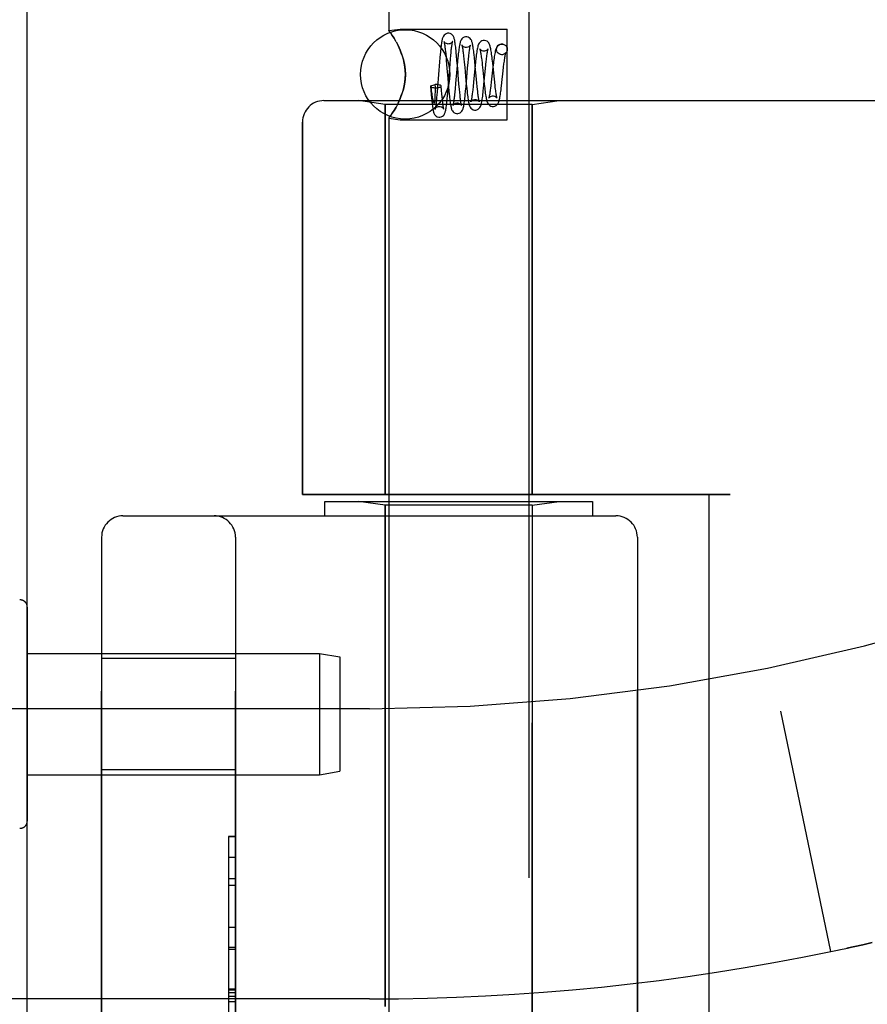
# Model space of a CAD drawing. Header units: inches. Extents: x 0 to 230, y 0 to 149.
# Tile 278 of 285: x 120.95 to 122.14, y 104.06 to 105.44. Entities that reach past the tile are written whole.
import ezdxf

# ---------------------------------------------------------------- set-up
doc = ezdxf.new("R2010")
doc.units = ezdxf.units.IN
doc.header["$LTSCALE"] = 12.648283
doc.header["$MEASUREMENT"] = 0
doc.linetypes.add('HIDDEN', pattern=[0.2, 0.1, -0.1])
doc.layers.get('0').update_dxf_attribs({"linetype": 'CONTINUOUS'})
doc.layers.add('LEFTHAND_DOOR_ASSEMBLY', color=7, linetype='CONTINUOUS')
doc.layers.add('RIGHTHAND_DOOR_ASSEMBLY', color=7, linetype='CONTINUOUS')

msp = doc.modelspace()

# ---------------------------------------------------------------- linework, layer by layer
at = {"color": 3, "linetype": 'Continuous'}
msp.add_line((120.9653, 36.9519), (120.9653, 108.7439), dxfattribs=at)
at = {"layer": 'LEFTHAND_DOOR_ASSEMBLY', "color": 8, "linetype": 'HIDDEN'}
for p, q in [((121.3805, 105.3242), (123.4443, 105.3242)), ((121.4663, 105.3189), (121.4288, 105.3242)), ((121.4663, 105.3189), (121.4663, 104.7729)), ((121.6723, 105.3189), (121.4663, 105.3189)), ((121.6723, 105.3189), (121.7098, 105.3242)), ((121.6723, 105.3189), (121.6723, 104.7729)), ((121.3505, 105.2942), (121.3505, 104.7729)), ((121.9493, 104.7729), (121.3505, 104.7729)), ((121.9193, 104.7729), (121.9193, 103.1729)), ((121.3818, 104.7429), (121.3818, 104.7629)), ((121.3818, 104.7629), (121.7567, 104.7629)), ((121.4663, 104.7577), (121.4288, 104.7629)), ((121.4663, 104.0559), (121.4663, 104.7577)), ((121.6723, 104.7577), (121.4663, 104.7577)), ((121.6723, 104.7577), (121.7098, 104.7629)), ((121.6723, 103.1882), (121.6723, 104.7577)), ((121.7568, 104.7429), (121.7568, 104.7629)), ((121.0993, 104.7429), (121.7893, 104.7429)), ((121.0693, 104.7129), (121.0693, 103.2329)), ((121.2568, 103.2329), (121.2568, 104.7129)), ((121.8193, 104.7129), (121.8193, 103.2329)), ((121.2568, 104.5434), (121.0693, 104.5434)), ((121.4443, 104.4729), (120.0263, 104.4729)), ((122.0902, 104.133), (122.0204, 104.4696)), ((121.2568, 104.3874), (121.0693, 104.3874)), ((121.2468, 104.2939), (121.2468, 103.652)), ((121.2468, 104.2939), (121.2568, 104.2939)), ((121.2568, 104.2937), (121.2468, 104.2937)), ((121.2468, 104.2355), (121.2568, 104.2355)), ((121.2568, 104.2253), (121.2468, 104.2253)), ((121.2568, 104.1666), (121.2468, 104.1666)), ((121.2468, 104.1363), (121.2568, 104.1363)), ((122.0902, 104.133), (122.1018, 104.1354)), ((121.2468, 104.0797), (121.2568, 104.0797)), ((121.2468, 104.0796), (121.2568, 104.0796)), ((121.2568, 104.0793), (121.2468, 104.0793)), ((121.4443, 104.0667), (120.4767, 104.0667))]:
    msp.add_line(p, q, dxfattribs=at)
for points in [[(122.1125, 104.1377), (122.1236, 104.1401), (122.1348, 104.1426), (122.1481, 104.1455)], [(122.1014, 104.1353), (122.1134, 104.1378), (122.125, 104.1404), (122.1366, 104.1429)]]:
    msp.add_lwpolyline(points, dxfattribs=at)
for centre, radius, start, end in [((121.3805, 105.2942), 0.03, 90, 180), ((121.4443, 107.2481), 2.7751, 270, 316.1116), ((121.0993, 104.7129), 0.03, 90, 180), ((121.2268, 104.7129), 0.03, 0, 90), ((121.7893, 104.7129), 0.03, 0, 90), ((121.4443, 107.2481), 3.1814, 270, 281.7157)]:
    msp.add_arc(centre, radius, start, end, dxfattribs=at)
at = {"layer": 'RIGHTHAND_DOOR_ASSEMBLY', "color": 8, "linetype": 'HIDDEN'}
for p, q in [((121.4713, 105.5009), (121.4713, 105.4224)), ((121.6673, 105.5009), (121.6673, 102.6529)), ((121.4713, 105.4224), (121.4873, 105.4244)), ((121.4716, 105.422), (121.4713, 105.4224)), ((121.4873, 105.4244), (121.6373, 105.4244)), ((121.6373, 105.2974), (121.6373, 105.4244)), ((121.4873, 105.3949), (121.4844, 105.4012)), ((121.6312, 105.4033), (121.6297, 105.4034)), ((121.6298, 105.4034), (121.6312, 105.4033)), ((121.5506, 105.3936), (121.551, 105.3896)), ((121.551, 105.3896), (121.5515, 105.3852)), ((121.5515, 105.3852), (121.5519, 105.3804)), ((121.5578, 105.3829), (121.5582, 105.3874)), ((121.5663, 105.3864), (121.5658, 105.3917)), ((121.5668, 105.3809), (121.5663, 105.3864)), ((121.5761, 105.3865), (121.5765, 105.3825)), ((121.5913, 105.384), (121.5908, 105.3889)), ((121.6296, 105.3885), (121.6284, 105.3886)), ((121.6298, 105.3884), (121.6284, 105.3886)), ((121.5424, 105.3786), (121.5396, 105.3428)), ((121.5429, 105.384), (121.5424, 105.3786)), ((121.5519, 105.3804), (121.5528, 105.3697)), ((121.5544, 105.3413), (121.5571, 105.3755)), ((121.5571, 105.3755), (121.5578, 105.3829)), ((121.5671, 105.3734), (121.5649, 105.3482)), ((121.5678, 105.3693), (121.5668, 105.3809)), ((121.5676, 105.3791), (121.5671, 105.3734)), ((121.5765, 105.3825), (121.5769, 105.3782)), ((121.5769, 105.3782), (121.5776, 105.3711)), ((121.5817, 105.3697), (121.5824, 105.3774)), ((121.5824, 105.3774), (121.5829, 105.3821)), ((121.5922, 105.3732), (121.59, 105.3505)), ((121.5918, 105.3787), (121.5913, 105.384)), ((121.5929, 105.3675), (121.5918, 105.3787)), ((121.5928, 105.3783), (121.5922, 105.3732)), ((121.6021, 105.3744), (121.603, 105.3666)), ((121.6068, 105.3692), (121.6073, 105.3744)), ((121.6168, 105.3767), (121.6162, 105.3822)), ((121.6178, 105.3676), (121.6168, 105.3767)), ((121.5528, 105.3697), (121.554, 105.355)), ((121.5776, 105.3711), (121.5788, 105.358)), ((121.5788, 105.358), (121.5798, 105.347)), ((121.5795, 105.3437), (121.5817, 105.3697)), ((121.5937, 105.359), (121.5929, 105.3675)), ((121.5946, 105.3486), (121.5937, 105.359)), ((121.603, 105.3666), (121.6044, 105.3526)), ((121.6046, 105.3467), (121.6068, 105.3692)), ((121.6172, 105.3711), (121.6148, 105.35)), ((121.6187, 105.3585), (121.6178, 105.3676)), ((121.6196, 105.3499), (121.6187, 105.3585)), ((121.6297, 105.3496), (121.6315, 105.3659)), ((121.6315, 105.3659), (121.6321, 105.3709)), ((121.5298, 105.3443), (121.5303, 105.3385)), ((121.5301, 105.3451), (121.5304, 105.3424)), ((121.5366, 105.343), (121.5365, 105.3467)), ((121.5373, 105.3467), (121.5365, 105.3467)), ((121.5452, 105.3382), (121.5447, 105.3445)), ((121.554, 105.355), (121.555, 105.3433)), ((121.5649, 105.3482), (121.5643, 105.3409)), ((121.5703, 105.34), (121.5696, 105.3472)), ((121.5789, 105.338), (121.5795, 105.3437)), ((121.5798, 105.347), (121.5804, 105.3416)), ((121.5893, 105.3437), (121.5889, 105.3396)), ((121.59, 105.3505), (121.5893, 105.3437)), ((121.5951, 105.3439), (121.5946, 105.3486)), ((121.5955, 105.3396), (121.5951, 105.3439)), ((121.6044, 105.3526), (121.605, 105.347)), ((121.605, 105.347), (121.6056, 105.3417)), ((121.6148, 105.35), (121.6143, 105.3454)), ((121.6202, 105.3448), (121.6196, 105.3499)), ((121.5303, 105.3385), (121.5307, 105.3329)), ((121.5304, 105.3424), (121.5307, 105.34)), ((121.5307, 105.34), (121.5309, 105.3378)), ((121.5307, 105.3329), (121.5312, 105.3277)), ((121.5309, 105.3378), (121.5312, 105.3359)), ((121.5312, 105.3359), (121.5314, 105.3341)), ((121.5314, 105.3341), (121.5316, 105.3326)), ((121.5316, 105.3326), (121.5318, 105.3312)), ((121.5364, 105.3294), (121.5365, 105.3303)), ((121.5365, 105.3339), (121.5366, 105.3354)), ((121.5365, 105.3326), (121.5365, 105.3339)), ((121.5365, 105.3314), (121.5365, 105.3326)), ((121.5365, 105.3303), (121.5365, 105.3314)), ((121.5366, 105.3397), (121.5366, 105.343)), ((121.5366, 105.337), (121.5366, 105.3397)), ((121.5366, 105.3354), (121.5366, 105.337)), ((121.5387, 105.3322), (121.5383, 105.3284)), ((121.539, 105.3362), (121.5387, 105.3322)), ((121.5396, 105.3428), (121.539, 105.3362)), ((121.5456, 105.3336), (121.5452, 105.3382)), ((121.546, 105.3294), (121.5456, 105.3336)), ((121.5539, 105.3356), (121.5544, 105.3413)), ((121.555, 105.3433), (121.5555, 105.3378)), ((121.5555, 105.3378), (121.556, 105.3327)), ((121.5643, 105.3409), (121.5638, 105.3364)), ((121.5707, 105.3357), (121.5703, 105.34)), ((121.5711, 105.3317), (121.5707, 105.3357)), ((121.5804, 105.3416), (121.5809, 105.3364)), ((121.3805, 105.3242), (123.4443, 105.3242)), ((121.4663, 105.3189), (121.4288, 105.3242)), ((121.4663, 104.7729), (121.4663, 105.3189)), ((121.6723, 105.3189), (121.4663, 105.3189)), ((121.4844, 105.3207), (121.4873, 105.327)), ((121.5363, 105.3272), (121.5364, 105.3278)), ((121.5363, 105.3266), (121.5363, 105.3272)), ((121.5364, 105.3286), (121.5364, 105.3294)), ((121.5364, 105.3278), (121.5364, 105.3286)), ((121.5464, 105.3256), (121.546, 105.3294)), ((121.6723, 105.3189), (121.7098, 105.3242)), ((121.6723, 104.7729), (121.6723, 105.3189)), ((121.3505, 104.7729), (121.3505, 105.2942)), ((121.4713, 105.2995), (121.4713, 102.6529)), ((121.4713, 105.2995), (121.4873, 105.2974)), ((121.4873, 105.2974), (121.6373, 105.2974)), ((121.3505, 104.7729), (121.9493, 104.7729)), ((121.9193, 104.7729), (121.9193, 103.1729)), ((121.3818, 104.7429), (121.3818, 104.7629)), ((121.3818, 104.7629), (121.7567, 104.7629)), ((121.4663, 104.7577), (121.4288, 104.7629)), ((121.4663, 104.7577), (121.4663, 104.0559)), ((121.6723, 104.7577), (121.4663, 104.7577)), ((121.6723, 104.7577), (121.7098, 104.7629)), ((121.6723, 104.7577), (121.6723, 103.1882)), ((121.7568, 104.7429), (121.7568, 104.7629)), ((121.0993, 104.7429), (121.7893, 104.7429)), ((121.0693, 103.2329), (121.0693, 104.7129)), ((121.2568, 104.7129), (121.2568, 103.2329)), ((121.8193, 103.2329), (121.8193, 104.7129)), ((120.9653, 104.6153), (120.9653, 104.3156)), ((120.9653, 104.5504), (121.3744, 104.5504)), ((121.3744, 104.5504), (121.3744, 104.3804)), ((121.3744, 104.5504), (121.4028, 104.5454)), ((121.4028, 104.5454), (121.4028, 104.3854)), ((121.2568, 104.5434), (121.0693, 104.5434)), ((121.4443, 104.4729), (120.0263, 104.4729)), ((122.0902, 104.133), (122.0204, 104.4696)), ((120.9653, 104.3804), (121.3744, 104.3804)), ((121.2568, 104.3874), (121.0693, 104.3874)), ((121.3744, 104.3804), (121.4028, 104.3854)), ((121.2468, 104.2939), (121.2468, 103.652)), ((121.2568, 104.2939), (121.2468, 104.2939)), ((121.2568, 104.2649), (121.2468, 104.2649)), ((121.2568, 104.1386), (121.2468, 104.1386)), ((122.0902, 104.133), (122.1017, 104.1354)), ((121.2568, 104.0802), (121.2468, 104.0802)), ((121.4443, 104.0667), (120.4767, 104.0667)), ((121.2568, 104.0754), (121.2468, 104.0754)), ((121.2568, 104.07), (121.2468, 104.07)), ((121.2568, 104.0624), (121.2468, 104.0624))]:
    msp.add_line(p, q, dxfattribs=at)
for points in [[(121.4713, 105.4224), (121.4716, 105.422), (121.4725, 105.4207)], [(121.4815, 105.4067), (121.4787, 105.4115), (121.4762, 105.4155), (121.4741, 105.4185), (121.4725, 105.4207)], [(121.4741, 105.4185), (121.4762, 105.4155), (121.4787, 105.4115)], [(121.5547, 105.4184), (121.5537, 105.4184), (121.5518, 105.4179), (121.5501, 105.4169), (121.5488, 105.4158), (121.5479, 105.4146), (121.5473, 105.4135), (121.5469, 105.4125), (121.5466, 105.4116), (121.5463, 105.4106), (121.546, 105.4095), (121.5458, 105.4083), (121.5455, 105.407), (121.5453, 105.4056), (121.545, 105.404), (121.5448, 105.4023), (121.5446, 105.4004), (121.5443, 105.3984), (121.5441, 105.3963), (121.5438, 105.394), (121.5436, 105.3916), (121.5434, 105.3891), (121.5429, 105.384)], [(121.5658, 105.3917), (121.5656, 105.3942), (121.5653, 105.3966), (121.565, 105.3988), (121.5648, 105.4008), (121.5645, 105.4027), (121.5643, 105.4044), (121.564, 105.406), (121.5638, 105.4074), (121.5636, 105.4087), (121.5633, 105.4098), (121.563, 105.4109), (121.5627, 105.4119), (121.5624, 105.4128), (121.5619, 105.4138), (121.5613, 105.4149), (121.5604, 105.416), (121.559, 105.4171), (121.5573, 105.418), (121.5555, 105.4184), (121.5547, 105.4184)], [(121.5797, 105.4134), (121.5787, 105.4134), (121.5768, 105.4129), (121.5751, 105.4119), (121.5737, 105.4107), (121.5728, 105.4095), (121.5722, 105.4084), (121.5718, 105.4074), (121.5714, 105.4063), (121.5711, 105.4052), (121.5708, 105.404), (121.5706, 105.4027), (121.5703, 105.4012), (121.57, 105.3996), (121.5698, 105.3979), (121.5695, 105.396), (121.5692, 105.394), (121.569, 105.3918), (121.5687, 105.3895), (121.5684, 105.387), (121.5682, 105.3845), (121.5676, 105.3791)], [(121.5908, 105.3889), (121.5905, 105.3912), (121.5903, 105.3933), (121.59, 105.3953), (121.5897, 105.3972), (121.5895, 105.399), (121.5892, 105.4006), (121.589, 105.402), (121.5887, 105.4034), (121.5884, 105.4046), (121.5881, 105.4057), (121.5878, 105.4067), (121.5875, 105.4077), (121.587, 105.4088), (121.5863, 105.4099), (121.5853, 105.411), (121.584, 105.4121), (121.5823, 105.413), (121.5805, 105.4134), (121.5797, 105.4134)], [(121.4815, 105.4067), (121.4844, 105.4012), (121.4873, 105.3949)], [(121.5486, 105.4071), (121.5486, 105.4071), (121.5486, 105.407), (121.5487, 105.4067), (121.5488, 105.4062), (121.549, 105.4055), (121.5491, 105.4047), (121.5493, 105.4038), (121.5495, 105.4027), (121.5497, 105.4015), (121.5499, 105.4002), (121.55, 105.3987), (121.5502, 105.3971), (121.5504, 105.3954), (121.5506, 105.3936)], [(121.5547, 105.4034), (121.5536, 105.4035), (121.5521, 105.404), (121.5509, 105.4046), (121.5499, 105.4053), (121.5492, 105.4061), (121.5488, 105.4066), (121.5486, 105.407), (121.5486, 105.4071)], [(121.5607, 105.4067), (121.5607, 105.4069), (121.5608, 105.4071), (121.5608, 105.4071), (121.5607, 105.4068), (121.5603, 105.4062), (121.5596, 105.4055), (121.5585, 105.4046), (121.5571, 105.4039), (121.5554, 105.4035), (121.5547, 105.4034)], [(121.5582, 105.3874), (121.5586, 105.3915), (121.5588, 105.3934), (121.5589, 105.3952), (121.5591, 105.3968), (121.5593, 105.3984), (121.5595, 105.3999), (121.5597, 105.4012), (121.5599, 105.4025), (121.5601, 105.4036), (121.5602, 105.4045), (121.5604, 105.4054), (121.5605, 105.406), (121.5606, 105.4066), (121.5607, 105.4067)], [(121.5737, 105.402), (121.5737, 105.4018), (121.5738, 105.4014), (121.574, 105.4009), (121.5741, 105.4003), (121.5743, 105.3994), (121.5745, 105.3985), (121.5747, 105.3974), (121.5748, 105.3962), (121.575, 105.3949), (121.5752, 105.3934), (121.5754, 105.3919), (121.5756, 105.3902), (121.5759, 105.3884), (121.5761, 105.3865)], [(121.5797, 105.3984), (121.5786, 105.3985), (121.5772, 105.3989), (121.5759, 105.3996), (121.5749, 105.4003), (121.5743, 105.401), (121.5739, 105.4016), (121.5737, 105.4019), (121.5737, 105.402)], [(121.5855, 105.4015), (121.5856, 105.4018), (121.5857, 105.402), (121.5856, 105.4017), (121.5852, 105.4011), (121.5845, 105.4003), (121.5833, 105.3995), (121.5819, 105.3988), (121.5803, 105.3985), (121.5797, 105.3984)], [(121.5829, 105.3821), (121.5833, 105.3865), (121.5836, 105.3885), (121.5838, 105.3903), (121.584, 105.3921), (121.5842, 105.3937), (121.5844, 105.3953), (121.5846, 105.3966), (121.5848, 105.3979), (121.585, 105.399), (121.5852, 105.3999), (121.5854, 105.4007), (121.5855, 105.4013), (121.5855, 105.4015)], [(121.6047, 105.4084), (121.6037, 105.4084), (121.6018, 105.4079), (121.6001, 105.4069), (121.5987, 105.4057), (121.5978, 105.4045), (121.5971, 105.4034), (121.5966, 105.4022), (121.5962, 105.4009), (121.5958, 105.3995), (121.5955, 105.3978), (121.5951, 105.396), (121.5948, 105.3941), (121.5945, 105.3921), (121.5942, 105.39), (121.5939, 105.3878), (121.5936, 105.3855), (121.5933, 105.3831), (121.5928, 105.3783)], [(121.6162, 105.3822), (121.6159, 105.3847), (121.6156, 105.3871), (121.6153, 105.3894), (121.615, 105.3915), (121.6147, 105.3934), (121.6144, 105.3951), (121.6141, 105.3967), (121.6138, 105.3981), (121.6135, 105.3994), (121.6132, 105.4006), (121.6129, 105.4017), (121.6125, 105.4027), (121.612, 105.4038), (121.6113, 105.4049), (121.6103, 105.4061), (121.6089, 105.4072), (121.6072, 105.408), (121.6054, 105.4084), (121.6047, 105.4084)], [(121.6297, 105.4034), (121.6288, 105.4034), (121.6268, 105.4029), (121.6251, 105.4019), (121.6237, 105.4007), (121.6227, 105.3995), (121.6221, 105.3983), (121.6216, 105.3972), (121.6211, 105.396), (121.6208, 105.3947), (121.6204, 105.3932), (121.6201, 105.3917), (121.6197, 105.3899), (121.6194, 105.388), (121.6191, 105.3859), (121.6188, 105.3837), (121.6184, 105.3814), (121.6181, 105.3789), (121.6178, 105.3764), (121.6172, 105.3711)], [(121.6284, 105.3886), (121.6278, 105.3887), (121.626, 105.3895), (121.6245, 105.3907), (121.6233, 105.3922), (121.6225, 105.394), (121.6223, 105.3959), (121.6225, 105.3979), (121.6233, 105.3997), (121.6245, 105.4012), (121.626, 105.4024), (121.6278, 105.4031), (121.6298, 105.4034)], [(121.6312, 105.4033), (121.6317, 105.4031), (121.6335, 105.4024), (121.635, 105.4012), (121.6363, 105.3997), (121.637, 105.3979), (121.6372, 105.3959), (121.637, 105.394), (121.6363, 105.3922), (121.635, 105.3907), (121.6335, 105.3895), (121.6317, 105.3887), (121.6298, 105.3884)], [(121.4873, 105.327), (121.4889, 105.3313), (121.4905, 105.3357), (121.4918, 105.3402), (121.4929, 105.345), (121.4938, 105.3502), (121.4944, 105.3555), (121.4946, 105.3609), (121.4944, 105.3663), (121.4938, 105.3716), (121.493, 105.3768), (121.4918, 105.3816), (121.4905, 105.3862), (121.4889, 105.3906), (121.4873, 105.3949)], [(121.4873, 105.3949), (121.4898, 105.3883), (121.4918, 105.3815), (121.4934, 105.3746), (121.4943, 105.3677), (121.4946, 105.3608), (121.4943, 105.3539), (121.4933, 105.3471), (121.4918, 105.3403), (121.4897, 105.3336), (121.4873, 105.327)], [(121.5988, 105.3968), (121.5989, 105.3966), (121.599, 105.3963), (121.5991, 105.3957), (121.5993, 105.3949), (121.5995, 105.394), (121.5997, 105.3929), (121.5999, 105.3916), (121.6001, 105.3903), (121.6004, 105.3887), (121.6006, 105.3871), (121.6009, 105.3853), (121.6011, 105.3833), (121.6014, 105.3813)], [(121.6047, 105.3935), (121.6037, 105.3935), (121.6023, 105.3939), (121.6011, 105.3945), (121.6001, 105.3952), (121.5994, 105.3959), (121.599, 105.3964), (121.5988, 105.3967), (121.5988, 105.3968)], [(121.6104, 105.3962), (121.6105, 105.3965), (121.6106, 105.3968), (121.6106, 105.3968), (121.6104, 105.3966), (121.61, 105.396), (121.6093, 105.3952), (121.6082, 105.3944), (121.6068, 105.3938), (121.6053, 105.3935), (121.6047, 105.3935)], [(121.6073, 105.3744), (121.6078, 105.3792), (121.6081, 105.3814), (121.6083, 105.3835), (121.6086, 105.3855), (121.6088, 105.3873), (121.6091, 105.3891), (121.6093, 105.3906), (121.6095, 105.392), (121.6097, 105.3933), (121.6099, 105.3944), (121.6101, 105.3953), (121.6103, 105.396), (121.6104, 105.3962)], [(121.6354, 105.3916), (121.6354, 105.3917), (121.6354, 105.3916), (121.6351, 105.3912), (121.6345, 105.3905), (121.6335, 105.3897), (121.6322, 105.389), (121.6305, 105.3885), (121.6296, 105.3885)], [(121.6321, 105.3709), (121.6326, 105.3755), (121.6329, 105.3776), (121.6332, 105.3796), (121.6334, 105.3815), (121.6337, 105.3832), (121.6339, 105.3848), (121.6342, 105.3863), (121.6344, 105.3876), (121.6347, 105.3888), (121.6349, 105.3898), (121.6351, 105.3906), (121.6352, 105.3912), (121.6354, 105.3916), (121.6354, 105.3916)], [(121.6014, 105.3813), (121.6019, 105.3768), (121.6021, 105.3744)], [(121.5696, 105.3472), (121.5685, 105.3607), (121.5683, 105.3636), (121.5678, 105.3693)], [(121.5301, 105.3451), (121.5298, 105.3446), (121.5298, 105.3443)], [(121.5298, 105.3443), (121.5299, 105.3441), (121.5303, 105.3435), (121.5312, 105.3431), (121.5324, 105.3427), (121.5339, 105.3424), (121.5355, 105.3422), (121.5373, 105.3421)], [(121.5301, 105.3451), (121.5318, 105.3455), (121.5334, 105.3459), (121.535, 105.3463), (121.5365, 105.3467)], [(121.5447, 105.3445), (121.5445, 105.345), (121.5438, 105.3456), (121.5425, 105.346), (121.541, 105.3464), (121.5392, 105.3466), (121.5373, 105.3467)], [(121.5373, 105.3421), (121.5392, 105.3422), (121.541, 105.3424), (121.5425, 105.3428), (121.5438, 105.3432), (121.5445, 105.3438), (121.5447, 105.3444), (121.5447, 105.3445)], [(121.5922, 105.3109), (121.593, 105.311), (121.5948, 105.3114), (121.5965, 105.3123), (121.5979, 105.3134), (121.5989, 105.3146), (121.5996, 105.3158), (121.6001, 105.3169), (121.6005, 105.3181), (121.6008, 105.3193), (121.6012, 105.3208), (121.6015, 105.3223), (121.6018, 105.3241), (121.6022, 105.3261), (121.6025, 105.3282), (121.6028, 105.3306), (121.6031, 105.333), (121.6034, 105.3356), (121.6037, 105.3383), (121.604, 105.341), (121.6046, 105.3467)], [(121.6143, 105.3454), (121.6138, 105.3413), (121.6135, 105.3394), (121.6133, 105.3376), (121.613, 105.3359), (121.6128, 105.3344), (121.6126, 105.333), (121.6123, 105.3318), (121.6121, 105.3307), (121.6119, 105.3297), (121.6117, 105.3289), (121.6116, 105.3283), (121.6115, 105.3281)], [(121.6172, 105.3159), (121.6179, 105.316), (121.6198, 105.3164), (121.6215, 105.3172), (121.6228, 105.3183), (121.6238, 105.3195), (121.6245, 105.3206), (121.625, 105.3216), (121.6254, 105.3227), (121.6258, 105.3238), (121.6261, 105.3249), (121.6264, 105.3262), (121.6267, 105.3277), (121.627, 105.3293), (121.6273, 105.331), (121.6276, 105.3329), (121.6279, 105.3349), (121.6282, 105.3371), (121.6285, 105.3394), (121.6288, 105.3419), (121.6291, 105.3444), (121.6297, 105.3496)], [(121.623, 105.3277), (121.623, 105.3277), (121.6228, 105.3281), (121.6227, 105.3287), (121.6225, 105.3295), (121.6223, 105.3305), (121.622, 105.3317), (121.6218, 105.3331), (121.6215, 105.3346), (121.6213, 105.3363), (121.621, 105.3382), (121.6208, 105.3403), (121.6205, 105.3425), (121.6202, 105.3448)], [(121.5318, 105.3312), (121.5319, 105.3306), (121.532, 105.33), (121.5321, 105.3295), (121.5322, 105.3289), (121.5322, 105.3284), (121.5323, 105.328), (121.5324, 105.3275), (121.5325, 105.3271), (121.5326, 105.3267), (121.5326, 105.3264), (121.5327, 105.326), (121.5328, 105.3257), (121.5328, 105.3254), (121.5329, 105.3251), (121.533, 105.3248), (121.533, 105.3246), (121.5331, 105.3243), (121.5332, 105.3241), (121.5332, 105.3238), (121.5333, 105.3236), (121.5334, 105.3234), (121.5334, 105.3232), (121.5335, 105.323), (121.5335, 105.3228), (121.5336, 105.3226), (121.5337, 105.3224), (121.5337, 105.3223), (121.5338, 105.3221), (121.5339, 105.322), (121.5339, 105.3218), (121.534, 105.3217), (121.5341, 105.3215), (121.5342, 105.3214), (121.5342, 105.3213), (121.5343, 105.3212), (121.5344, 105.3211), (121.5345, 105.3211), (121.5345, 105.321), (121.5346, 105.3209), (121.5347, 105.3209), (121.5348, 105.3209), (121.535, 105.3209), (121.5351, 105.321), (121.5352, 105.3212), (121.5354, 105.3213), (121.5354, 105.3215), (121.5355, 105.3217), (121.5356, 105.3219), (121.5356, 105.322), (121.5357, 105.3222), (121.5357, 105.3223), (121.5357, 105.3225), (121.5358, 105.3226), (121.5358, 105.3227), (121.5358, 105.3229), (121.5359, 105.323), (121.5359, 105.3231), (121.5359, 105.3232), (121.5359, 105.3234), (121.536, 105.3235), (121.536, 105.3236), (121.536, 105.3238), (121.536, 105.3239), (121.536, 105.324), (121.536, 105.3242), (121.5361, 105.3243), (121.5361, 105.3245), (121.5361, 105.3247), (121.5361, 105.3248), (121.5361, 105.325), (121.5362, 105.3252), (121.5362, 105.3254), (121.5362, 105.3256), (121.5362, 105.3258), (121.5362, 105.3261), (121.5363, 105.3266)], [(121.5422, 105.3009), (121.543, 105.301), (121.5449, 105.3014), (121.5466, 105.3023), (121.5479, 105.3034), (121.5488, 105.3045), (121.5494, 105.3056), (121.5499, 105.3066), (121.5502, 105.3075), (121.5505, 105.3085), (121.5508, 105.3095), (121.551, 105.3107), (121.5513, 105.312), (121.5515, 105.3134), (121.5517, 105.315), (121.552, 105.3167), (121.5522, 105.3186), (121.5525, 105.3206), (121.5527, 105.3228), (121.553, 105.3251), (121.5532, 105.3276), (121.5535, 105.3302), (121.5539, 105.3356)], [(121.556, 105.3327), (121.5563, 105.3304), (121.5565, 105.3281), (121.5567, 105.326), (121.557, 105.324), (121.5572, 105.3222), (121.5575, 105.3205), (121.5577, 105.3189), (121.558, 105.3175), (121.5582, 105.3162), (121.5585, 105.315), (121.5587, 105.3139), (121.559, 105.3129), (121.5593, 105.3119), (121.5598, 105.3109), (121.5604, 105.3098), (121.5613, 105.3086), (121.5626, 105.3075), (121.5643, 105.3065), (121.5662, 105.306), (121.5672, 105.3059)], [(121.5638, 105.3364), (121.5634, 105.3324), (121.5632, 105.3305), (121.563, 105.3288), (121.5628, 105.3271), (121.5626, 105.3256), (121.5624, 105.3241), (121.5622, 105.3228), (121.562, 105.3217), (121.5619, 105.3206), (121.5617, 105.3197), (121.5615, 105.3189), (121.5614, 105.3183), (121.5613, 105.3178), (121.5612, 105.3177)], [(121.5672, 105.3059), (121.568, 105.306), (121.5699, 105.3064), (121.5715, 105.3073), (121.5729, 105.3084), (121.5738, 105.3095), (121.5745, 105.3106), (121.575, 105.3117), (121.5753, 105.3127), (121.5756, 105.3138), (121.5759, 105.315), (121.5762, 105.3163), (121.5765, 105.3177), (121.5768, 105.3194), (121.577, 105.3211), (121.5773, 105.3231), (121.5776, 105.3252), (121.5778, 105.3275), (121.5781, 105.33), (121.5784, 105.3325), (121.5789, 105.338)], [(121.5732, 105.3174), (121.5732, 105.3174), (121.5732, 105.3176), (121.573, 105.3181), (121.5729, 105.3186), (121.5728, 105.3194), (121.5726, 105.3202), (121.5724, 105.3212), (121.5722, 105.3224), (121.5721, 105.3236), (121.5719, 105.325), (121.5717, 105.3265), (121.5715, 105.3281), (121.5713, 105.3299), (121.5711, 105.3317)], [(121.5809, 105.3364), (121.5812, 105.334), (121.5815, 105.3317), (121.5818, 105.3295), (121.582, 105.3275), (121.5823, 105.3256), (121.5826, 105.3238), (121.5829, 105.3222), (121.5832, 105.3208), (121.5835, 105.3194), (121.5838, 105.3182), (121.5842, 105.3171), (121.5847, 105.316), (121.5853, 105.3148), (121.5862, 105.3137), (121.5876, 105.3125), (121.5893, 105.3115), (121.5912, 105.311), (121.5922, 105.3109)], [(121.5889, 105.3396), (121.5884, 105.3358), (121.5882, 105.3341), (121.588, 105.3324), (121.5878, 105.3309), (121.5876, 105.3295), (121.5874, 105.3282), (121.5872, 105.327), (121.587, 105.3259), (121.5869, 105.325), (121.5867, 105.3242), (121.5865, 105.3235), (121.5864, 105.323), (121.5863, 105.3228)], [(121.5981, 105.3225), (121.5981, 105.3225), (121.598, 105.3228), (121.5979, 105.3233), (121.5978, 105.3239), (121.5976, 105.3247), (121.5974, 105.3256), (121.5972, 105.3266), (121.597, 105.3278), (121.5968, 105.3292), (121.5966, 105.3306), (121.5964, 105.3322), (121.5962, 105.3339), (121.596, 105.3357), (121.5958, 105.3376), (121.5955, 105.3396)], [(121.6056, 105.3417), (121.6059, 105.3392), (121.6062, 105.3369), (121.6065, 105.3346), (121.6068, 105.3325), (121.6071, 105.3306), (121.6075, 105.3288), (121.6078, 105.3272), (121.6081, 105.3258), (121.6084, 105.3244), (121.6088, 105.3232), (121.6092, 105.3221), (121.6096, 105.321), (121.6103, 105.3198), (121.6112, 105.3186), (121.6126, 105.3174), (121.6143, 105.3165), (121.6163, 105.316), (121.6172, 105.3159)], [(121.6115, 105.3281), (121.6114, 105.3279), (121.6114, 105.3277), (121.6114, 105.3277), (121.6115, 105.328), (121.6119, 105.3285), (121.6126, 105.3292), (121.6137, 105.33), (121.615, 105.3306), (121.6165, 105.3309), (121.6172, 105.3309)], [(121.6172, 105.3309), (121.6181, 105.3309), (121.6197, 105.3304), (121.6211, 105.3297), (121.6221, 105.3288), (121.6227, 105.3282), (121.6229, 105.3277), (121.623, 105.3276), (121.623, 105.3277)], [(121.4873, 105.327), (121.4844, 105.3207), (121.4815, 105.3152), (121.4787, 105.3104), (121.4762, 105.3064), (121.4741, 105.3034)], [(121.5312, 105.3277), (121.5314, 105.3253), (121.5317, 105.323), (121.5319, 105.3208), (121.5322, 105.3188), (121.5324, 105.317), (121.5326, 105.3153), (121.5328, 105.3137), (121.5331, 105.3123), (121.5333, 105.311), (121.5336, 105.3098), (121.5338, 105.3088), (121.5341, 105.3078), (121.5344, 105.3068), (121.5348, 105.3058), (121.5354, 105.3048), (121.5363, 105.3037), (121.5376, 105.3025), (121.5393, 105.3015), (121.5412, 105.301), (121.5422, 105.3009)], [(121.5383, 105.3284), (121.538, 105.325), (121.5378, 105.3234), (121.5376, 105.3219), (121.5375, 105.3205), (121.5373, 105.3192), (121.5371, 105.318), (121.537, 105.3169), (121.5368, 105.3159), (121.5367, 105.315), (121.5365, 105.3142), (121.5364, 105.3135), (121.5362, 105.313), (121.5361, 105.3126), (121.5361, 105.3125)], [(121.5484, 105.3122), (121.5483, 105.3123), (121.5483, 105.3125), (121.5482, 105.3128), (121.5481, 105.3134), (121.5479, 105.314), (121.5478, 105.3148), (121.5476, 105.3157), (121.5475, 105.3168), (121.5473, 105.318), (121.5471, 105.3193), (121.5469, 105.3207), (121.5468, 105.3222), (121.5466, 105.3239), (121.5464, 105.3256)], [(121.5612, 105.3177), (121.5612, 105.3175), (121.5611, 105.3174), (121.5612, 105.3174), (121.5613, 105.3178), (121.5617, 105.3183), (121.5624, 105.319), (121.5634, 105.3198), (121.5647, 105.3204), (121.5661, 105.3208), (121.5672, 105.3209)], [(121.5672, 105.3209), (121.5682, 105.3209), (121.5699, 105.3203), (121.5714, 105.3195), (121.5724, 105.3186), (121.5729, 105.3179), (121.5732, 105.3175), (121.5733, 105.3173), (121.5732, 105.3174)], [(121.5863, 105.3228), (121.5863, 105.3226), (121.5862, 105.3225), (121.5863, 105.3226), (121.5864, 105.3229), (121.5868, 105.3234), (121.5875, 105.3241), (121.5885, 105.3249), (121.5897, 105.3255), (121.5912, 105.3259), (121.5922, 105.3259)], [(121.5922, 105.3259), (121.5931, 105.3259), (121.5948, 105.3254), (121.5963, 105.3246), (121.5973, 105.3237), (121.5978, 105.323), (121.5981, 105.3226), (121.5981, 105.3224), (121.5981, 105.3225)], [(121.4716, 105.2999), (121.4725, 105.3012), (121.4741, 105.3034), (121.4762, 105.3064), (121.4787, 105.3104), (121.4815, 105.3152)], [(121.5361, 105.3125), (121.5361, 105.3123), (121.536, 105.3122), (121.5361, 105.3124), (121.5363, 105.3127), (121.5367, 105.3133), (121.5374, 105.314), (121.5383, 105.3148), (121.5396, 105.3154), (121.5411, 105.3158), (121.5422, 105.3159)], [(121.5422, 105.3159), (121.5432, 105.3159), (121.545, 105.3153), (121.5464, 105.3145), (121.5474, 105.3136), (121.548, 105.3129), (121.5483, 105.3124), (121.5484, 105.3122)], [(121.4725, 105.3012), (121.4716, 105.2999), (121.4713, 105.2995)], [(122.1481, 104.1455), (122.1348, 104.1426), (122.1237, 104.1401), (122.1125, 104.1377)], [(122.1014, 104.1353), (122.1133, 104.1378), (122.1249, 104.1404), (122.1365, 104.1429)]]:
    msp.add_lwpolyline(points, dxfattribs=at)
msp.add_circle((121.4943, 105.3609), 0.0625, dxfattribs=at)
for centre, radius, start, end in [((121.3805, 105.2942), 0.03, 90, 180), ((121.4443, 107.2481), 2.7751, 270, 316.1116), ((121.0993, 104.7129), 0.03, 90, 180), ((121.2268, 104.7129), 0.03, 0, 90), ((121.7893, 104.7129), 0.03, 0, 90), ((120.9553, 104.6153), 0.01, 360, 93.2246), ((120.9553, 104.3156), 0.01, 266.7754, 0), ((121.4443, 107.2481), 3.1814, 270, 281.7157)]:
    msp.add_arc(centre, radius, start, end, dxfattribs=at)

doc.saveas('drawing.dxf')
